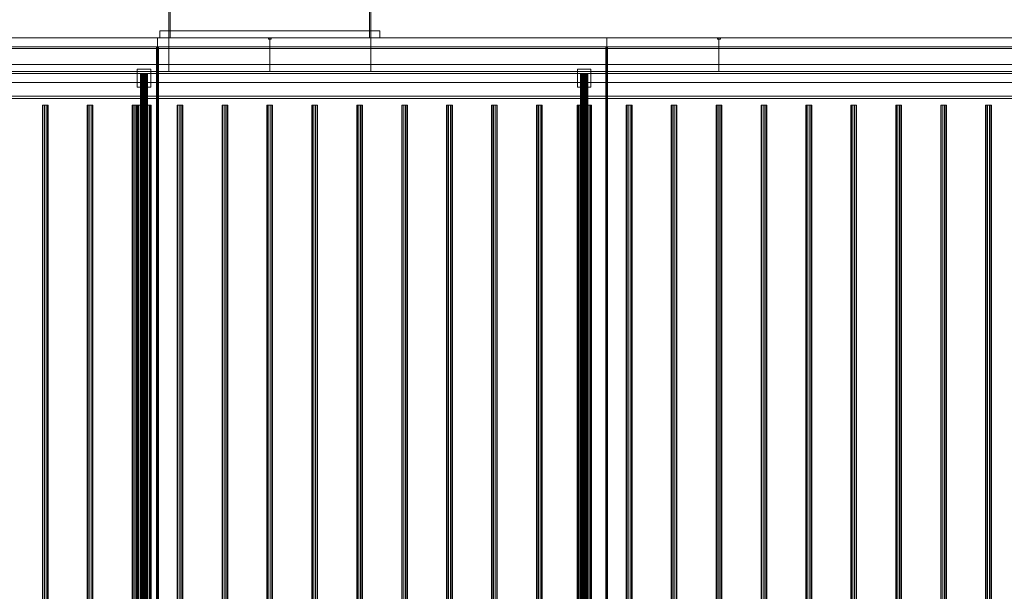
# Model space of a CAD drawing. Header units: millimetres. Extents: x -4738 to 65662, y -68080 to 6847.
# Tile 1020 of 1056: x 49904 to 52096, y -17832 to -16560. Entities that reach past the tile are written whole.
import ezdxf

# ---------------------------------------------------------------- set-up
doc = ezdxf.new("R2010")
doc.units = ezdxf.units.MM
doc.layers.add('superior_secador', color=7, linetype='Continuous', lineweight=0)

msp = doc.modelspace()

# ---------------------------------------------------------------- linework, layer by layer
at = {"layer": 'superior_secador'}
for p, q in [((50236.134, -16600), (50236.134, -16210)), ((50239.134, -16210), (50239.134, -16600)), ((50683.134, -16600), (50683.134, -16210)), ((50686.134, -16210), (50686.134, -16600)), ((50216.134, -16600), (50216.134, -16585)), ((50216.134, -16585), (50706.134, -16585)), ((50216.134, -16585), (50236.134, -16585)), ((50236.134, -16585), (50236.134, -16600)), ((50686.134, -16600), (50686.134, -16585)), ((50686.134, -16585), (50706.134, -16585)), ((50706.134, -16585), (50706.134, -16600)), ((40461.134, -16600), (60461.134, -16600)), ((49211.134, -16600), (50211.134, -16600)), ((49461.134, -16600), (50236.134, -16600)), ((50211.134, -16600), (50211.134, -19400)), ((50211.134, -16600), (51211.134, -16600)), ((50706.134, -16600), (50216.134, -16600)), ((50236.134, -16600), (50216.134, -16600)), ((50236.134, -16600), (50236.134, -16675)), ((50236.134, -16600), (50461.134, -16600)), ((50686.134, -16600), (50236.134, -16600)), ((50239.134, -16600), (50236.134, -16600)), ((50458.134, -16603), (50458.134, -16600)), ((50458.134, -16600), (50464.134, -16600)), ((50464.134, -16603), (50458.134, -16603)), ((50461.134, -16600), (50461.134, -16675)), ((50461.134, -16600), (50686.134, -16600)), ((50464.134, -16600), (50464.134, -16603)), ((50686.134, -16600), (50683.134, -16600)), ((50686.134, -16600), (50686.134, -16675)), ((50686.134, -16600), (51461.134, -16600)), ((50706.134, -16600), (50686.134, -16600)), ((51211.134, -16600), (51211.134, -19400)), ((51211.134, -16600), (52211.134, -16600)), ((51458.134, -16603), (51458.134, -16600)), ((51458.134, -16600), (51464.134, -16600)), ((51464.134, -16603), (51458.134, -16603)), ((51461.134, -16600), (51461.134, -16675)), ((51461.134, -16600), (52461.134, -16600)), ((51464.134, -16600), (51464.134, -16603)), ((60461.134, -16620), (40461.134, -16620)), ((60461.134, -16624), (40461.134, -16624)), ((50209.134, -19380), (50209.134, -16620)), ((50209.134, -16620), (50213.134, -16620)), ((50213.134, -16620), (50213.134, -19380)), ((51209.134, -19380), (51209.134, -16620)), ((51209.134, -16620), (51213.134, -16620)), ((51213.134, -16620), (51213.134, -19380)), ((40461.134, -16675), (60461.134, -16675)), ((60461.134, -16680), (40461.134, -16680)), ((40811.134, -16660), (60111.134, -16660)), ((50236.134, -16675), (49461.134, -16675)), ((50166.134, -16710), (50166.134, -16670)), ((50166.134, -16670), (50196.134, -16670)), ((50173.406, -16680), (50173.134, -16680)), ((50173.134, -16680), (50173.134, -19320)), ((50174.206, -16680), (50173.406, -16680)), ((50173.406, -16680), (50173.406, -19320)), ((50175.477, -16680), (50174.206, -16680)), ((50174.206, -16680), (50174.206, -19320)), ((50177.134, -16680), (50175.477, -16680)), ((50175.477, -16680), (50175.477, -19320)), ((50179.063, -16680), (50177.134, -16680)), ((50177.134, -16680), (50177.134, -19320)), ((50181.134, -16680), (50179.063, -16680)), ((50179.063, -16680), (50179.063, -19320)), ((50183.204, -16680), (50181.134, -16680)), ((50181.134, -16680), (50181.134, -19320)), ((50185.134, -16680), (50183.204, -16680)), ((50183.204, -16680), (50183.204, -19320)), ((50186.791, -16680), (50185.134, -16680)), ((50185.134, -16680), (50185.134, -19320)), ((50188.062, -16680), (50186.791, -16680)), ((50186.791, -16680), (50186.791, -19320)), ((50188.861, -16680), (50188.062, -16680)), ((50188.062, -16680), (50188.062, -19320)), ((50188.861, -16680), (50189.134, -16680)), ((50188.861, -16680), (50188.861, -19320)), ((50189.134, -19320), (50189.134, -16680)), ((50196.134, -16670), (50196.134, -16710)), ((50461.134, -16675), (50236.134, -16675)), ((50686.134, -16675), (50461.134, -16675)), ((51461.134, -16675), (50686.134, -16675)), ((51146.134, -16710), (51146.134, -16670)), ((51146.134, -16670), (51176.134, -16670)), ((51153.406, -16680), (51153.134, -16680)), ((51153.134, -16680), (51153.134, -19320)), ((51154.206, -16680), (51153.406, -16680)), ((51153.406, -16680), (51153.406, -19320)), ((51155.477, -16680), (51154.206, -16680)), ((51154.206, -16680), (51154.206, -19320)), ((51157.134, -16680), (51155.477, -16680)), ((51155.477, -16680), (51155.477, -19320)), ((51159.063, -16680), (51157.134, -16680)), ((51157.134, -16680), (51157.134, -19320)), ((51161.134, -16680), (51159.063, -16680)), ((51159.063, -16680), (51159.063, -19320)), ((51163.204, -16680), (51161.134, -16680)), ((51161.134, -16680), (51161.134, -19320)), ((51165.134, -16680), (51163.204, -16680)), ((51163.204, -16680), (51163.204, -19320)), ((51166.791, -16680), (51165.134, -16680)), ((51165.134, -16680), (51165.134, -19320)), ((51168.062, -16680), (51166.791, -16680)), ((51166.791, -16680), (51166.791, -19320)), ((51168.861, -16680), (51168.062, -16680)), ((51168.062, -16680), (51168.062, -19320)), ((51168.861, -16680), (51169.134, -16680)), ((51168.861, -16680), (51168.861, -19320)), ((51169.134, -19320), (51169.134, -16680)), ((51176.134, -16670), (51176.134, -16710)), ((52461.134, -16675), (51461.134, -16675)), ((60111.134, -16700), (40811.134, -16700)), ((50196.134, -16710), (50166.134, -16710)), ((51176.134, -16710), (51146.134, -16710)), ((40461.134, -16730), (60461.134, -16730)), ((60461.134, -16735), (40461.134, -16735)), ((49955.997, -16750), (49954.784, -16750)), ((49954.784, -16750), (49954.784, -19250)), ((49959.172, -16750), (49955.997, -16750)), ((49955.997, -16750), (49955.997, -19250)), ((49963.096, -16750), (49959.172, -16750)), ((49959.172, -16750), (49959.172, -19250)), ((49966.271, -16750), (49963.096, -16750)), ((49963.096, -16750), (49963.096, -19250)), ((49966.271, -16750), (49967.484, -16750)), ((49966.271, -16750), (49966.271, -19250)), ((49967.484, -19250), (49967.484, -16750)), ((50055.997, -16750), (50054.784, -16750)), ((50054.784, -16750), (50054.784, -19250)), ((50059.172, -16750), (50055.997, -16750)), ((50055.997, -16750), (50055.997, -19250)), ((50063.096, -16750), (50059.172, -16750)), ((50059.172, -16750), (50059.172, -19250)), ((50066.271, -16750), (50063.096, -16750)), ((50063.096, -16750), (50063.096, -19250)), ((50066.271, -16750), (50067.484, -16750)), ((50066.271, -16750), (50066.271, -19250)), ((50067.484, -19250), (50067.484, -16750)), ((50155.997, -16750), (50154.784, -16750)), ((50154.784, -16750), (50154.784, -19250)), ((50159.172, -16750), (50155.997, -16750)), ((50155.997, -16750), (50155.997, -19250)), ((50163.096, -16750), (50159.172, -16750)), ((50159.172, -16750), (50159.172, -19250)), ((50166.271, -16750), (50163.096, -16750)), ((50163.096, -16750), (50163.096, -19250)), ((50165.679, -16750), (50165.134, -16750)), ((50165.134, -16750), (50165.134, -19250)), ((50167.277, -16750), (50165.679, -16750)), ((50165.679, -16750), (50165.679, -19250)), ((50166.271, -16750), (50167.484, -16750)), ((50166.271, -16750), (50166.271, -19250)), ((50169.82, -16750), (50167.277, -16750)), ((50167.277, -16750), (50167.277, -19250)), ((50167.484, -19250), (50167.484, -16750)), ((50173.134, -16750), (50169.82, -16750)), ((50169.82, -16750), (50169.82, -19250)), ((50176.993, -16750), (50173.134, -16750)), ((50173.134, -16750), (50173.134, -19250)), ((50181.134, -16750), (50176.993, -16750)), ((50176.993, -16750), (50176.993, -19250)), ((50185.275, -16750), (50181.134, -16750)), ((50181.134, -16750), (50181.134, -19250)), ((50189.134, -16750), (50185.275, -16750)), ((50185.275, -16750), (50185.275, -19250)), ((50192.448, -16750), (50189.134, -16750)), ((50189.134, -16750), (50189.134, -19250)), ((50194.99, -16750), (50192.448, -16750)), ((50192.448, -16750), (50192.448, -19250)), ((50196.589, -16750), (50194.99, -16750)), ((50194.99, -16750), (50194.99, -19250)), ((50196.589, -16750), (50197.134, -16750)), ((50196.589, -16750), (50196.589, -19250)), ((50197.134, -19250), (50197.134, -16750)), ((50255.997, -16750), (50254.784, -16750)), ((50254.784, -16750), (50254.784, -19250)), ((50259.172, -16750), (50255.997, -16750)), ((50255.997, -16750), (50255.997, -19250)), ((50263.096, -16750), (50259.172, -16750)), ((50259.172, -16750), (50259.172, -19250)), ((50266.271, -16750), (50263.096, -16750)), ((50263.096, -16750), (50263.096, -19250)), ((50266.271, -16750), (50267.484, -16750)), ((50266.271, -16750), (50266.271, -19250)), ((50267.484, -19250), (50267.484, -16750)), ((50355.997, -16750), (50354.784, -16750)), ((50354.784, -16750), (50354.784, -19250)), ((50359.172, -16750), (50355.997, -16750)), ((50355.997, -16750), (50355.997, -19250)), ((50363.096, -16750), (50359.172, -16750)), ((50359.172, -16750), (50359.172, -19250)), ((50366.271, -16750), (50363.096, -16750)), ((50363.096, -16750), (50363.096, -19250)), ((50366.271, -16750), (50367.484, -16750)), ((50366.271, -16750), (50366.271, -19250)), ((50367.484, -19250), (50367.484, -16750)), ((50455.997, -16750), (50454.784, -16750)), ((50454.784, -16750), (50454.784, -19250)), ((50459.172, -16750), (50455.997, -16750)), ((50455.997, -16750), (50455.997, -19250)), ((50463.096, -16750), (50459.172, -16750)), ((50459.172, -16750), (50459.172, -19250)), ((50466.271, -16750), (50463.096, -16750)), ((50463.096, -16750), (50463.096, -19250)), ((50466.271, -16750), (50467.484, -16750)), ((50466.271, -16750), (50466.271, -19250)), ((50467.484, -19250), (50467.484, -16750)), ((50555.997, -16750), (50554.784, -16750)), ((50554.784, -16750), (50554.784, -19250)), ((50559.172, -16750), (50555.997, -16750)), ((50555.997, -16750), (50555.997, -19250)), ((50563.096, -16750), (50559.172, -16750)), ((50559.172, -16750), (50559.172, -19250)), ((50566.271, -16750), (50563.096, -16750)), ((50563.096, -16750), (50563.096, -19250)), ((50566.271, -16750), (50567.484, -16750)), ((50566.271, -16750), (50566.271, -19250)), ((50567.484, -19250), (50567.484, -16750)), ((50655.997, -16750), (50654.784, -16750)), ((50654.784, -16750), (50654.784, -19250)), ((50659.172, -16750), (50655.997, -16750)), ((50655.997, -16750), (50655.997, -19250)), ((50663.096, -16750), (50659.172, -16750)), ((50659.172, -16750), (50659.172, -19250)), ((50666.271, -16750), (50663.096, -16750)), ((50663.096, -16750), (50663.096, -19250)), ((50666.271, -16750), (50667.484, -16750)), ((50666.271, -16750), (50666.271, -19250)), ((50667.484, -19250), (50667.484, -16750)), ((50755.997, -16750), (50754.784, -16750)), ((50754.784, -16750), (50754.784, -19250)), ((50759.172, -16750), (50755.997, -16750)), ((50755.997, -16750), (50755.997, -19250)), ((50763.096, -16750), (50759.172, -16750)), ((50759.172, -16750), (50759.172, -19250)), ((50766.271, -16750), (50763.096, -16750)), ((50763.096, -16750), (50763.096, -19250)), ((50766.271, -16750), (50767.484, -16750)), ((50766.271, -16750), (50766.271, -19250)), ((50767.484, -19250), (50767.484, -16750)), ((50855.997, -16750), (50854.784, -16750)), ((50854.784, -16750), (50854.784, -19250)), ((50859.172, -16750), (50855.997, -16750)), ((50855.997, -16750), (50855.997, -19250)), ((50863.096, -16750), (50859.172, -16750)), ((50859.172, -16750), (50859.172, -19250)), ((50866.271, -16750), (50863.096, -16750)), ((50863.096, -16750), (50863.096, -19250)), ((50866.271, -16750), (50867.484, -16750)), ((50866.271, -16750), (50866.271, -19250)), ((50867.484, -19250), (50867.484, -16750)), ((50955.997, -16750), (50954.784, -16750)), ((50954.784, -16750), (50954.784, -19250)), ((50959.172, -16750), (50955.997, -16750)), ((50955.997, -16750), (50955.997, -19250)), ((50963.096, -16750), (50959.172, -16750)), ((50959.172, -16750), (50959.172, -19250)), ((50966.271, -16750), (50963.096, -16750)), ((50963.096, -16750), (50963.096, -19250)), ((50966.271, -16750), (50967.484, -16750)), ((50966.271, -16750), (50966.271, -19250)), ((50967.484, -19250), (50967.484, -16750)), ((51055.997, -16750), (51054.784, -16750)), ((51054.784, -16750), (51054.784, -19250)), ((51059.172, -16750), (51055.997, -16750)), ((51055.997, -16750), (51055.997, -19250)), ((51063.096, -16750), (51059.172, -16750)), ((51059.172, -16750), (51059.172, -19250)), ((51066.271, -16750), (51063.096, -16750)), ((51063.096, -16750), (51063.096, -19250)), ((51066.271, -16750), (51067.484, -16750)), ((51066.271, -16750), (51066.271, -19250)), ((51067.484, -19250), (51067.484, -16750)), ((51145.679, -16750), (51145.134, -16750)), ((51145.134, -16750), (51145.134, -19250)), ((51147.277, -16750), (51145.679, -16750)), ((51145.679, -16750), (51145.679, -19250)), ((51149.82, -16750), (51147.277, -16750)), ((51147.277, -16750), (51147.277, -19250)), ((51153.134, -16750), (51149.82, -16750)), ((51149.82, -16750), (51149.82, -19250)), ((51156.993, -16750), (51153.134, -16750)), ((51153.134, -16750), (51153.134, -19250)), ((51155.997, -16750), (51154.784, -16750)), ((51154.784, -16750), (51154.784, -19250)), ((51159.172, -16750), (51155.997, -16750)), ((51155.997, -16750), (51155.997, -19250)), ((51161.134, -16750), (51156.993, -16750)), ((51156.993, -16750), (51156.993, -19250)), ((51163.096, -16750), (51159.172, -16750)), ((51159.172, -16750), (51159.172, -19250)), ((51165.275, -16750), (51161.134, -16750)), ((51161.134, -16750), (51161.134, -19250)), ((51166.271, -16750), (51163.096, -16750)), ((51163.096, -16750), (51163.096, -19250)), ((51169.134, -16750), (51165.275, -16750)), ((51165.275, -16750), (51165.275, -19250)), ((51166.271, -16750), (51167.484, -16750)), ((51166.271, -16750), (51166.271, -19250)), ((51167.484, -19250), (51167.484, -16750)), ((51172.448, -16750), (51169.134, -16750)), ((51169.134, -16750), (51169.134, -19250)), ((51174.99, -16750), (51172.448, -16750)), ((51172.448, -16750), (51172.448, -19250)), ((51176.589, -16750), (51174.99, -16750)), ((51174.99, -16750), (51174.99, -19250)), ((51176.589, -16750), (51177.134, -16750)), ((51176.589, -16750), (51176.589, -19250)), ((51177.134, -19250), (51177.134, -16750)), ((51255.997, -16750), (51254.784, -16750)), ((51254.784, -16750), (51254.784, -19250)), ((51259.172, -16750), (51255.997, -16750)), ((51255.997, -16750), (51255.997, -19250)), ((51263.096, -16750), (51259.172, -16750)), ((51259.172, -16750), (51259.172, -19250)), ((51266.271, -16750), (51263.096, -16750)), ((51263.096, -16750), (51263.096, -19250)), ((51266.271, -16750), (51267.484, -16750)), ((51266.271, -16750), (51266.271, -19250)), ((51267.484, -19250), (51267.484, -16750)), ((51355.997, -16750), (51354.784, -16750)), ((51354.784, -16750), (51354.784, -19250)), ((51359.172, -16750), (51355.997, -16750)), ((51355.997, -16750), (51355.997, -19250)), ((51363.096, -16750), (51359.172, -16750)), ((51359.172, -16750), (51359.172, -19250)), ((51366.271, -16750), (51363.096, -16750)), ((51363.096, -16750), (51363.096, -19250)), ((51366.271, -16750), (51367.484, -16750)), ((51366.271, -16750), (51366.271, -19250)), ((51367.484, -19250), (51367.484, -16750)), ((51455.997, -16750), (51454.784, -16750)), ((51454.784, -16750), (51454.784, -19250)), ((51459.172, -16750), (51455.997, -16750)), ((51455.997, -16750), (51455.997, -19250)), ((51463.096, -16750), (51459.172, -16750)), ((51459.172, -16750), (51459.172, -19250)), ((51466.271, -16750), (51463.096, -16750)), ((51463.096, -16750), (51463.096, -19250)), ((51466.271, -16750), (51467.484, -16750)), ((51466.271, -16750), (51466.271, -19250)), ((51467.484, -19250), (51467.484, -16750)), ((51555.997, -16750), (51554.784, -16750)), ((51554.784, -16750), (51554.784, -19250)), ((51559.172, -16750), (51555.997, -16750)), ((51555.997, -16750), (51555.997, -19250)), ((51563.096, -16750), (51559.172, -16750)), ((51559.172, -16750), (51559.172, -19250)), ((51566.271, -16750), (51563.096, -16750)), ((51563.096, -16750), (51563.096, -19250)), ((51566.271, -16750), (51567.484, -16750)), ((51566.271, -16750), (51566.271, -19250)), ((51567.484, -19250), (51567.484, -16750)), ((51655.997, -16750), (51654.784, -16750)), ((51654.784, -16750), (51654.784, -19250)), ((51659.172, -16750), (51655.997, -16750)), ((51655.997, -16750), (51655.997, -19250)), ((51663.096, -16750), (51659.172, -16750)), ((51659.172, -16750), (51659.172, -19250)), ((51666.271, -16750), (51663.096, -16750)), ((51663.096, -16750), (51663.096, -19250)), ((51666.271, -16750), (51667.484, -16750)), ((51666.271, -16750), (51666.271, -19250)), ((51667.484, -19250), (51667.484, -16750)), ((51755.997, -16750), (51754.784, -16750)), ((51754.784, -16750), (51754.784, -19250)), ((51759.172, -16750), (51755.997, -16750)), ((51755.997, -16750), (51755.997, -19250)), ((51763.096, -16750), (51759.172, -16750)), ((51759.172, -16750), (51759.172, -19250)), ((51766.271, -16750), (51763.096, -16750)), ((51763.096, -16750), (51763.096, -19250)), ((51766.271, -16750), (51767.484, -16750)), ((51766.271, -16750), (51766.271, -19250)), ((51767.484, -19250), (51767.484, -16750)), ((51855.997, -16750), (51854.784, -16750)), ((51854.784, -16750), (51854.784, -19250)), ((51859.172, -16750), (51855.997, -16750)), ((51855.997, -16750), (51855.997, -19250)), ((51863.096, -16750), (51859.172, -16750)), ((51859.172, -16750), (51859.172, -19250)), ((51866.271, -16750), (51863.096, -16750)), ((51863.096, -16750), (51863.096, -19250)), ((51866.271, -16750), (51867.484, -16750)), ((51866.271, -16750), (51866.271, -19250)), ((51867.484, -19250), (51867.484, -16750)), ((51955.997, -16750), (51954.784, -16750)), ((51954.784, -16750), (51954.784, -19250)), ((51959.172, -16750), (51955.997, -16750)), ((51955.997, -16750), (51955.997, -19250)), ((51963.096, -16750), (51959.172, -16750)), ((51959.172, -16750), (51959.172, -19250)), ((51966.271, -16750), (51963.096, -16750)), ((51963.096, -16750), (51963.096, -19250)), ((51966.271, -16750), (51967.484, -16750)), ((51966.271, -16750), (51966.271, -19250)), ((51967.484, -19250), (51967.484, -16750)), ((52055.997, -16750), (52054.784, -16750)), ((52054.784, -16750), (52054.784, -19250)), ((52059.172, -16750), (52055.997, -16750)), ((52055.997, -16750), (52055.997, -19250)), ((52063.096, -16750), (52059.172, -16750)), ((52059.172, -16750), (52059.172, -19250)), ((52066.271, -16750), (52063.096, -16750)), ((52063.096, -16750), (52063.096, -19250)), ((52066.271, -16750), (52067.484, -16750)), ((52066.271, -16750), (52066.271, -19250)), ((52067.484, -19250), (52067.484, -16750))]:
    msp.add_line(p, q, dxfattribs=at)

doc.saveas('drawing.dxf')
